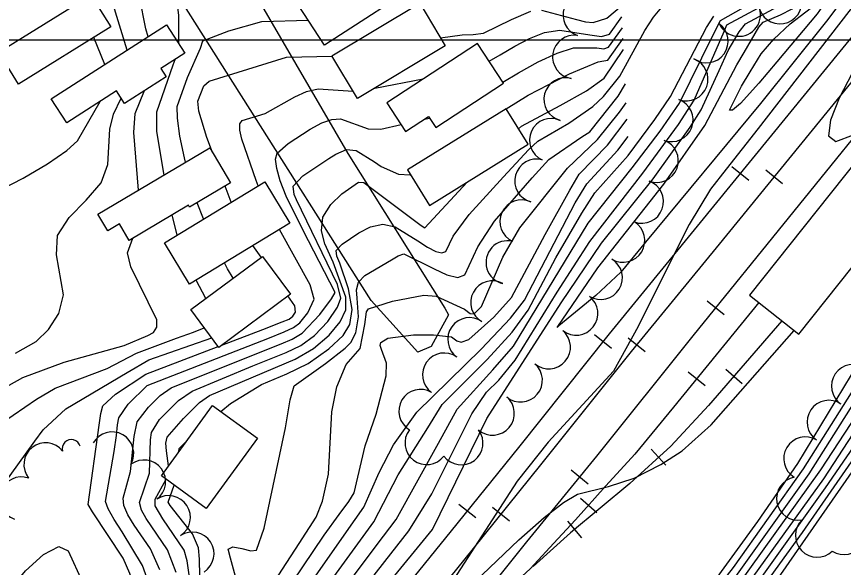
# Model space of a CAD drawing. Extents: x 79600 to 91800, y 75600 to 84400.
# Drawn here: x 83327.6 to 83708.6, y 81757.2 to 82011 of the extents above; entities that cross this region are included whole.
import ezdxf

# ---------------------------------------------------------------- set-up
doc = ezdxf.new("R2010")
doc.units = 0
for name, color, linetype in [('084-085$0$BLDG', 7, 'Continuous'), ('084-085$0$GRID', 7, 'Continuous'), ('084-085$0$INDEX', 7, 'Continuous'), ('084-085$0$INTER', 7, 'Continuous'), ('084-085$0$ROAD', 7, 'Continuous'), ('084-085$0$RR', 7, 'Continuous'), ('084-085$0$TREES', 7, 'Continuous')]:
    doc.layers.add(name, color=color, linetype=linetype)

# ---------------------------------------------------------------- blocks, each defined once
blk = doc.blocks.new('084-085$0$RRTICK100')
blk.add_line((0, -5), (0, 5))

msp = doc.modelspace()

# ---------------------------------------------------------------- linework, layer by layer
at = {"layer": '084-085$0$BLDG'}
for points in [[(83517.51, 82028.95), (83469.43, 81997.8), (83457.38, 82016.4), (83505.47, 82047.55)], [(83687.94, 81864.63), (83806.65, 82013.79), (83784.02, 82031.8), (83665.3, 81882.65)], [(83328.48, 81979.77), (83319.31, 81994.53), (83361.86, 82020.95), (83371.03, 82006.19)], [(83525.15, 81997.53), (83484.73, 81973.24), (83472.94, 81992.85), (83513.37, 82017.14)], [(83405.17, 81994.08), (83394.1, 81986.98), (83396.5, 81983.23), (83377.39, 81970.97), (83373.73, 81976.68), (83350.78, 81961.95), (83343.64, 81973.07), (83396.78, 82007.16)], [(83506.86, 81957.99), (83517.39, 81964.88), (83520.71, 81959.8), (83551.95, 81980.25), (83539.93, 81998.61), (83498.17, 81971.27)], [(83517.81, 81923.94), (83563.27, 81952.11), (83553.12, 81968.48), (83507.66, 81940.32)], [(83407.35, 81923.13), (83406.82, 81924.02), (83379.52, 81907.83), (83375.02, 81915.41), (83369.64, 81912.22), (83365.11, 81919.87), (83416.61, 81950.43), (83426.18, 81934.3)], [(83395.77, 81906.75), (83441.94, 81934.82), (83453.51, 81915.78), (83407.34, 81887.72)], [(83407.94, 81875.95), (83440.89, 81900.43), (83453.79, 81883.08), (83420.83, 81858.59)], [(83438.58, 81816.79), (83415.05, 81784.37), (83394.35, 81799.4), (83417.88, 81831.82)]]:
    msp.add_lwpolyline(points, close=True, dxfattribs=at)
at = {"layer": '084-085$0$GRID'}
msp.add_line((85000, 82000), (80000, 82000), dxfattribs=at)
at = {"layer": '084-085$0$INDEX'}
for p, q in [((83368.25, 81988.86), (83363.21, 82001.34)), ((83426.46, 81925.41), (83423.67, 81932.81)), ((83440.37, 81900.05), (83436.55, 81905.48))]:
    msp.add_line(p, q, dxfattribs=at)
for points in [[(83569.51, 82013.93), (83585.51, 82009.59), (83589.72, 82008.49), (83593.28, 82008.2), (83599.55, 82010.17), (83662.64, 82063.56)], [(83421.74, 81829.02), (83426.21, 81832.65), (83440.47, 81841.46), (83452.08, 81846.42), (83461.96, 81851.22), (83471.57, 81857.95), (83478.08, 81864.01), (83481.17, 81869.18), (83482.29, 81875.95), (83480.6, 81885.6), (83476.52, 81897.34), (83475.12, 81900.53), (83474.94, 81903.17), (83477.71, 81906.11), (83485.29, 81911.4), (83490.66, 81914.16), (83496.43, 81915.34), (83502.12, 81914.08), (83512.54, 81907.67), (83517.01, 81904.76), (83520.75, 81902.8), (83523.55, 81902.09), (83525.32, 81902.77), (83528.76, 81909.86), (83536.19, 81919.79), (83551.91, 81937.08), (83563.5, 81949.55), (83567.7, 81953.58), (83582.02, 81961.81), (83593.14, 81969.48), (83597.99, 81974.07), (83605.51, 81983.52), (83617.03, 82004.54), (83621.03, 82010.72), (83624.83, 82015.3)], [(83522.96, 82001.19), (83532.94, 82002.47), (83538.04, 82002.64), (83542.69, 82003.29), (83555.69, 82009.54), (83564.55, 82013.44)], [(83281.3, 81500.39), (83363.2, 81600.42), (83388.7, 81632.36), (83405.83, 81654.3), (83410.75, 81661.14), (83416.22, 81675.2), (83419.95, 81682.34), (83448.81, 81718.55), (83492.2, 81778.28), (83503.37, 81799.81), (83517.06, 81821.57), (83523.72, 81832.28), (83544.39, 81853.03), (83555.89, 81865.59), (83563.29, 81875.79), (83576.02, 81899.77), (83588.01, 81920.46), (83594.02, 81929.75), (83609.33, 81946.94), (83621.7, 81963.52), (83628.87, 81974.07), (83645.42, 82005.84), (83648.81, 82011.14)], [(83848.19, 82011.44), (83826.97, 81989.75), (83819.4, 81981.78), (83816.72, 81971.29), (83811.72, 81961.87), (83790.44, 81935.16), (83731.2, 81852.83), (83697.97, 81802.13), (83655.21, 81742.43), (83624.6, 81702.65), (83613.15, 81687.29), (83605.84, 81678.51), (83597.45, 81670.56), (83581.25, 81663.3), (83575.29, 81660.82), (83561.71, 81647.86), (83540.34, 81623.52), (83533.09, 81615.52)], [(83417.83, 81948.37), (83415.23, 81955.29), (83411.68, 81967.37), (83411.2, 81972.01), (83413.97, 81979.07), (83416.42, 81981.23), (83451.99, 81992.17), (83473.01, 81992.74)], [(83037.13, 81663.23), (83066.9, 81697.51), (83077.72, 81707.6), (83129.73, 81746.06), (83152.49, 81763.18), (83172.13, 81779.09), (83185.56, 81791.86), (83208.91, 81821.36), (83216.4, 81831.43), (83233.99, 81863.69), (83242.75, 81875.59), (83255.9, 81888.15), (83283.15, 81910.03), (83294.19, 81920.84), (83296.11, 81923.47), (83298.21, 81925.47), (83312.7, 81928.56), (83320.3, 81931.16), (83330.74, 81936.47), (83341.85, 81943.15), (83350.85, 81949.32), (83355.77, 81953.64), (83366.2, 81971.84)], [(83422.19, 81859.6), (83441.13, 81866.83), (83450.07, 81870.34), (83453.18, 81871.59), (83454.94, 81873.02), (83456.09, 81874.72), (83455.84, 81877.66), (83452.67, 81882.25)], [(83324.22, 81746.59), (83331.74, 81755.58), (83340.08, 81763.19), (83347.14, 81766.85), (83351.48, 81764.8), (83358, 81750.5), (83363.6, 81742.6), (83378.77, 81726), (83380.49, 81723.43), (83381.93, 81721.89), (83386.38, 81720.89), (83388.41, 81721.3), (83390.1, 81723.36), (83388.25, 81731.3), (83379.87, 81754.39), (83376.71, 81761.55), (83362.65, 81782.78), (83360.67, 81786.19), (83365.65, 81822.76), (83366.42, 81828.08), (83367.37, 81831.68), (83373.2, 81836.97), (83387.15, 81846.21), (83420.55, 81858.97)], [(83402.37, 81810.46), (83402.58, 81811.97), (83406.07, 81815.55)], [(83277.5, 81526.13), (83354.75, 81618.94), (83380.39, 81651.48), (83389.09, 81663.64), (83395.39, 81675.67), (83402.29, 81699.29), (83412.24, 81721.42), (83414.17, 81725.03), (83412.1, 81753.15), (83411.91, 81761), (83411.46, 81766.25), (83408.68, 81772.68), (83398.38, 81785.68), (83397.52, 81787.32), (83400.18, 81795.17)]]:
    msp.add_lwpolyline(points, dxfattribs=at)
msp.add_lwpolyline([(83665.57, 81985.55), (83670.65, 81993.75), (83676.49, 82000.56), (83684.04, 82007.62), (83698.38, 82018.79), (83702.66, 82022.74), (83705.04, 82024.62), (83696.42, 82012.22), (83677.81, 81990.12), (83669.61, 81980.23), (83661.08, 81970.96), (83657.46, 81967.81), (83656.09, 81967.86), (83661.62, 81978.85)], close=True, dxfattribs=at)
at = {"layer": '084-085$0$INTER'}
for p, q in [((83492.71, 81978.03), (83515.02, 81982.3)), ((83515.57, 81963.69), (83517.83, 81964.21)), ((83413.79, 81917.71), (83410.82, 81925.19)), ((83401.63, 81910.32), (83399.38, 81919.61)), ((83414.79, 81881.03), (83410.33, 81889.53))]:
    msp.add_line(p, q, dxfattribs=at)
for points in [[(83378.67, 81995.54), (83371.54, 82018.62), (83360.96, 82062.52), (83355.27, 82077.52), (83353.32, 82083.95), (83352.04, 82091.39), (83353, 82101.85), (83358.49, 82114.86), (83364.18, 82125.89), (83375.83, 82139.58), (83418.85, 82179.1), (83430.84, 82190.82), (83439.4, 82200.15), (83444.65, 82207.15), (83446.86, 82211.98), (83447.01, 82215.23), (83438.67, 82237.99), (83437.29, 82243.06), (83437.25, 82246.12), (83442.28, 82248.53)], [(83388.2, 82001.65), (83387.12, 82005.35), (83384.29, 82020.13), (83383.39, 82025.3), (83387.55, 82033.94), (83389.89, 82037.1), (83396.3, 82041.74), (83405.72, 82046.65), (83411.12, 82049.18), (83416.2, 82050.87), (83420.49, 82051.22), (83437.05, 82046.7), (83452.44, 82044.68), (83456.06, 82044.46)], [(83748.78, 82041.25), (83727.02, 82008.36), (83712.58, 81984.84), (83706.54, 81973.32), (83702.56, 81963.2), (83701.7, 81956.01), (83705.04, 81953.42), (83713.19, 81956.45), (83735.61, 81970.98)], [(83725.24, 82031.93), (83669.24, 81959.44), (83654.54, 81940.65), (83647.37, 81931.52), (83637.51, 81915.14), (83621.6, 81883.65), (83613.96, 81868.2), (83602.55, 81847.65), (83572.53, 81814.87), (83558.3, 81796.95), (83523.94, 81743.95)], [(83402.44, 81998.34), (83402.41, 82011.43), (83401.99, 82015.32), (83401.92, 82016.58), (83415.56, 82022.27), (83425, 82025.78), (83435.95, 82027.5), (83452.73, 82027.01)], [(83202.97, 81391.1), (83207.53, 81403.28), (83211.14, 81411.81), (83214.77, 81418.48), (83280.95, 81494.07), (83354.79, 81584.36), (83400.49, 81641.31), (83414.38, 81659.43), (83419, 81670.38), (83422.45, 81676.4), (83455.38, 81716.71), (83496.71, 81771.62), (83502.47, 81779.36), (83522.08, 81814.43), (83530.58, 81830.13), (83547.1, 81848.28), (83556.57, 81859.13), (83591.03, 81915.84), (83611.29, 81941.23), (83624.07, 81958.23), (83633.04, 81971.08), (83648.43, 82002.23), (83651.85, 82009.17), (83681.2, 82025.89)], [(83207.53, 81393.09), (83211.58, 81402.72), (83218.36, 81414.74), (83225.69, 81426.12), (83286.5, 81494.23), (83372.82, 81600.58), (83403.08, 81638.6), (83418.01, 81657.72), (83421.79, 81665.56), (83461.94, 81714.87), (83508.4, 81774.03), (83518.93, 81791.15), (83537.44, 81827.97), (83544.18, 81837.9), (83549.82, 81843.52), (83557.26, 81852.67), (83576.66, 81884.08), (83591.67, 81907.36), (83616.13, 81938.74), (83632.52, 81961.21), (83639.74, 81972.47), (83653.61, 82004.13), (83654.88, 82007.2), (83677.68, 82019.63)], [(83212.13, 81395.1), (83236.05, 81430.83), (83285.73, 81487.44), (83425.04, 81661.51), (83474.82, 81720.56), (83519.18, 81774.7), (83544.3, 81825.82), (83578.52, 81879.16), (83597.08, 81906.58), (83620.97, 81936.26), (83637.93, 81960.05), (83643.05, 81968.02), (83651.24, 81986.18), (83655.46, 81995.27), (83660.45, 82003.98), (83663.38, 82007.62), (83678.63, 82015.71)], [(83841.87, 82017.74), (83824.15, 82000.66), (83818.27, 81995.17), (83813.9, 81989.82), (83809.98, 81974.46), (83807.34, 81968.21), (83721.09, 81845.48), (83692.57, 81800.27), (83656.48, 81749.81), (83621.58, 81704.86), (83610.51, 81690.08), (83603.56, 81681.62), (83600, 81678.02), (83591.49, 81672.39), (83573.81, 81665.94), (83567.67, 81662.23), (83552.37, 81646.73), (83536.46, 81627.32), (83528.41, 81618.28), (83496.18, 81590.65)], [(83405.54, 81943.86), (83404.97, 81945.95), (83402.93, 81955.93), (83401.77, 81964.15), (83401.7, 81969.57), (83406.46, 81982.92), (83412.33, 81996.45), (83413.49, 81999.74), (83425.45, 82004.36), (83440.65, 82008.64), (83461.98, 82009.3)], [(83857.51, 82011.22), (83854.51, 82005.13), (83829.8, 81978.84), (83824.89, 81973.74), (83823.46, 81968.13), (83795.98, 81933.61), (83754.31, 81877.9), (83728.69, 81842.99), (83699.4, 81798.05), (83658.11, 81740.74), (83619.06, 81688.73), (83608.12, 81675.41), (83598.88, 81666.19), (83582.3, 81658.38), (83578.05, 81655.79), (83554.16, 81631.78), (83541.5, 81616.51), (83467.88, 81555.22), (83448.07, 81536.19), (83444.55, 81533.18)], [(83821.33, 82011.56), (83814.09, 82004.84), (83808.4, 81997.86), (83803.24, 81977.63), (83799.83, 81969.47), (83764.11, 81913.28), (83721.3, 81852.29), (83690.01, 81802.65), (83657.7, 81757.15), (83618.56, 81707.07), (83607.86, 81692.87), (83604.32, 81688.36), (83598.26, 81681.81), (83589.87, 81676.95), (83569.57, 81669.72), (83562.48, 81665.45), (83548.58, 81651.2), (83532.58, 81631.11), (83523.73, 81621.04), (83492.48, 81593.62)], [(83545.28, 81990.43), (83550.44, 81993.31), (83557.13, 81997.24), (83563.96, 82000.89), (83570.89, 82003.6), (83577.97, 82004.74), (83591.7, 82002.55), (83597.08, 82001.8), (83600.77, 82002.87), (83606.49, 82010.81)], [(83551.66, 81980.69), (83558.8, 81985.1), (83567.91, 81990.04), (83576.6, 81994.05), (83584.24, 81996.5), (83594.9, 81996.52), (83598.15, 81996.13), (83600.36, 81996.83), (83606.75, 82005.71)], [(83553.14, 81968.45), (83563.31, 81974.78), (83582.41, 81984.57), (83595.56, 81990.04), (83598.1, 81990.49), (83599.96, 81990.79), (83607.01, 82000.8)], [(83558.88, 81959.19), (83560.23, 81960.42), (83577.98, 81969.91), (83590.11, 81976.81), (83598.39, 81982.56), (83607.26, 81995.85)], [(83395.61, 81937.97), (83392.31, 81958.05), (83392.2, 81967.13), (83399.77, 81988.69), (83400.66, 81991.18)], [(83430.17, 81746.92), (83426.18, 81761.5), (83425.16, 81765.7), (83427.3, 81766.76), (83431.4, 81765.9), (83435.5, 81764.82), (83438.17, 81765.15), (83441.72, 81775.38), (83451.6, 81821.51), (83453.62, 81834.44), (83455.53, 81840.87), (83470.01, 81851.1), (83479.01, 81858.28), (83481.64, 81860.75), (83484, 81865.25), (83485.14, 81872.68), (83484.51, 81881.18), (83484.21, 81885.07), (83485.16, 81888.57), (83488.04, 81891.62), (83500.31, 81898.95), (83503.45, 81900.68), (83506.07, 81901.59), (83520.08, 81894.73), (83525.86, 81891.99), (83530.85, 81890.8), (83534.09, 81892.05), (83540.19, 81904.84), (83547.82, 81916.74), (83565.23, 81936.67), (83572.86, 81945.18), (83588.11, 81955.53), (83591.75, 81957.9), (83604.74, 81974.27), (83608.08, 81979.91)], [(83439.01, 81933.04), (83438, 81935.44), (83431.43, 81954.42), (83430.47, 81958.63), (83430.48, 81961.47), (83431.53, 81963.01), (83442.21, 81966.34), (83455.84, 81974), (83461.21, 81976.38), (83466.6, 81977.72), (83482.76, 81976.51)], [(83383.78, 81930.95), (83381.69, 81957.55), (83382.33, 81966.27), (83386.55, 81976.85)], [(83327.17, 81855.85), (83336.67, 81861.24), (83342.38, 81866.84), (83347.15, 81874.19), (83349.33, 81882.71), (83346.01, 81901.14), (83346.53, 81910.08), (83351.92, 81918.37), (83359.78, 81926.31), (83366.57, 81934.36), (83369.67, 81942.79), (83370.64, 81959.11), (83372.32, 81966), (83375.9, 81973.3)], [(83429.12, 81724.07), (83457.88, 81768.2), (83465.71, 81780.37), (83468.54, 81787.76), (83471.35, 81800.12), (83472.89, 81828.89), (83475.13, 81840.44), (83479.53, 81850.65), (83485.9, 81858.05), (83488.08, 81869.18), (83488.88, 81874.88), (83489.77, 81876.37), (83500.88, 81879.9), (83515.21, 81882.62), (83520.95, 81882.18), (83533.93, 81876.2), (83536.6, 81874.25), (83538.49, 81874.07), (83541.8, 81877.36), (83551.69, 81900.12), (83559.46, 81913.69), (83581.39, 81941.1), (83595.22, 81954.32), (83605.41, 81966.89), (83608.53, 81971.28)], [(83838.13, 81965.46), (83836.58, 81969.19), (83834.49, 81969.38), (83808.81, 81940.44), (83772.1, 81894.44), (83741.17, 81853.5), (83700.09, 81793.82), (83661.01, 81739.04), (83625.34, 81690.9), (83618.45, 81681.72), (83610.41, 81672.3), (83600.31, 81661.82), (83593.28, 81656.97), (83586.54, 81654.6), (83570.85, 81640.35), (83548.11, 81615.94), (83536.7, 81605.09), (83468.99, 81550.58), (83451.39, 81533.99), (83448.68, 81531.78)], [(83393.72, 81756.11), (83389.29, 81765.74), (83381.77, 81776.68), (83378.93, 81781.42), (83377.04, 81785.73), (83376.69, 81789.09), (83380.11, 81801.48), (83381.87, 81817.57), (83383.15, 81824.28), (83388.46, 81831.11), (83393.82, 81836.48), (83398.8, 81840.01), (83432.16, 81853.29), (83449.51, 81860.21), (83454.61, 81862.35), (83459.23, 81865.1), (83467.4, 81873.78), (83472.66, 81880.99), (83474.41, 81883.9), (83459.7, 81912.35), (83451.81, 81928.22), (83449.06, 81935.26), (83447.47, 81940.99), (83447, 81945.25), (83447.63, 81948.07), (83452.78, 81952.52), (83462.88, 81959.12), (83468.23, 81961.95), (83472.84, 81963.51), (83476.81, 81963.85), (83489.68, 81959.23), (83495.4, 81959.1), (83504.74, 81961.22)], [(83435.68, 81722.23), (83469.34, 81772.02), (83476.25, 81781.55), (83480.69, 81787.65), (83483.18, 81791.55), (83488.23, 81813.19), (83493.24, 81827.88), (83497.94, 81845.42), (83498.02, 81851.37), (83495.71, 81857.61), (83495.16, 81859.45), (83495.45, 81860.87), (83498.62, 81862.87), (83510.45, 81864.35), (83519.78, 81864.36), (83527.93, 81863.38), (83530.45, 81861.57), (83532.48, 81860.9), (83536.02, 81862.28), (83547.51, 81872.46), (83555.65, 81881.49), (83571.09, 81910.63), (83582.57, 81930.94), (83586.74, 81938.36), (83599.83, 81951.78), (83608.92, 81963.62)], [(83411.71, 81674.19), (83412.49, 81676.74), (83414.9, 81683.68), (83442.25, 81720.39), (83483.66, 81779.33), (83487.69, 81784.93), (83494.65, 81800.96), (83501.25, 81813.62), (83512.04, 81828.7), (83541.67, 81857.79), (83555.2, 81872.05), (83561.62, 81880.26), (83584.99, 81925.09), (83590.34, 81933.97), (83604.58, 81949.36), (83609.33, 81955.68)], [(83401.13, 81754.89), (83397.16, 81765.36), (83387.32, 81779.7), (83385.24, 81783.53), (83384.24, 81787.2), (83388.9, 81800.6), (83389.38, 81815.98), (83389.81, 81819.39), (83393.52, 81825.29), (83402.27, 81834.08), (83408.53, 81838.48), (83436.5, 81850.02), (83451.87, 81856.22), (83458.61, 81859.45), (83464.96, 81864.09), (83470.96, 81870.53), (83475.49, 81877.05), (83477.04, 81881.25), (83475.54, 81887.56), (83456.65, 81926.61), (83455.55, 81928.94), (83455.03, 81932.85), (83459.53, 81937.57), (83471.53, 81945.58), (83474.72, 81947.59), (83479.69, 81949.77), (83484.05, 81949.2), (83492.48, 81944.1), (83495.6, 81941.86), (83503.51, 81938.42), (83508.98, 81938.03), (83509.07, 81938.05)], [(83397.66, 81803.96), (83396.65, 81810.9), (83396.48, 81814.49), (83397.07, 81817.17), (83404.6, 81825.84), (83411.97, 81833.18), (83416.59, 81836.48), (83456.06, 81853.12), (83464.4, 81858.01), (83471.69, 81864.16), (83476.73, 81870.27), (83479.31, 81875.82), (83479.38, 81881.74), (83473.48, 81897.84), (83469.61, 81906.32), (83468.12, 81912.3), (83468.74, 81918.54), (83472.34, 81924.34), (83477.51, 81929.23), (83485.22, 81934.68), (83487.58, 81934.57), (83513.95, 81914.78), (83515.65, 81913.61), (83535.25, 81934.74)], [(83831.4, 81919.2), (83818.06, 81916.62), (83809.69, 81914.67), (83801.05, 81911.7), (83793.25, 81907.5), (83786.26, 81902.18), (83773.56, 81889.06), (83737.2, 81842.01), (83689.53, 81773.31), (83627.85, 81687.95), (83617.67, 81674.88), (83606.95, 81662.86), (83601.73, 81657.45), (83595.48, 81652.52), (83590.78, 81650.82), (83551.99, 81612.15), (83470.1, 81545.95), (83454.72, 81531.79), (83449.97, 81528.13)], [(83390.8, 81744.01), (83385.63, 81758.05), (83376.22, 81773.66), (83372.62, 81779.31), (83369.84, 81784.26), (83368.68, 81787.64), (83372.68, 81810.63), (83373.69, 81817.97), (83374.18, 81822.86), (83374.76, 81826.06), (83379.02, 81832.37), (83387.77, 81840.99), (83443.32, 81862.69), (83450.9, 81865.71), (83455.26, 81867.69), (83458.1, 81869.89), (83461.87, 81874.43), (83464.7, 81880.71), (83462.85, 81887.43), (83448.83, 81912.94)], [(83324.19, 81841.13), (83330.53, 81844.7), (83349.63, 81851.81), (83377.16, 81859.48), (83388.11, 81864), (83390.67, 81865.49), (83392.3, 81867.82), (83392.24, 81871.24), (83380.24, 81895.71), (83378.73, 81902.15), (83381.18, 81908.81)], [(83427.46, 81890.46), (83424.79, 81894.72), (83423.37, 81897.46)], [(83309.84, 81816.25), (83336.9, 81834.76), (83345.49, 81839.84), (83369.36, 81848.87), (83382.83, 81855.95), (83401.26, 81862.84), (83409.16, 81865.57), (83414.13, 81867.61)], [(83525.09, 81737.49), (83558.94, 81769.87), (83570.69, 81780.27), (83579.59, 81787.12), (83586.05, 81790.89), (83600.36, 81794.47), (83612.08, 81798.4), (83624.47, 81804.67), (83634.27, 81810.94), (83647.57, 81822.86), (83685.79, 81866.34)], [(83317.48, 81789.78), (83336.07, 81815.37), (83339.94, 81820.67), (83350.3, 81830.34), (83378.63, 81847.03), (83388.57, 81852.84), (83417.64, 81862.9)], [(83712.08, 81845.99), (83687.45, 81805.03), (83669.03, 81778.4), (83646.51, 81747.51), (83609.19, 81700.86), (83601.65, 81691.05), (83599, 81687.83), (83593.17, 81683.66), (83570.37, 81675.29), (83565.33, 81673.5), (83560.98, 81671.38), (83554.05, 81665.56), (83528.7, 81634.9), (83519.05, 81623.79), (83487.28, 81595.15)], [(83741.47, 81811.3), (83735.19, 81815.59), (83731.88, 81817.73), (83729.43, 81819.29), (83727.84, 81820.31), (83726.12, 81820.85), (83673.31, 81744.86), (83630.36, 81685.01), (83614.97, 81666.09), (83603.16, 81653.09), (83593.62, 81646.13), (83559.23, 81612.23), (83554.66, 81607.01), (83460.12, 81531.66), (83455.3, 81527.93)], [(83293.6, 81550.74), (83345.55, 81613.64), (83365.1, 81637.59), (83382.36, 81660.27), (83388.95, 81671.37), (83394.03, 81683.23), (83398, 81697.28), (83403.57, 81710.42), (83406.12, 81716.54), (83407.47, 81723.02), (83407.57, 81744.99), (83407.16, 81753.75), (83406.29, 81760.33), (83404.89, 81765.12), (83395.03, 81779.68), (83391.55, 81785.63), (83391.44, 81788.68), (83396.56, 81797.8)]]:
    msp.add_lwpolyline(points, dxfattribs=at)
msp.add_lwpolyline([(83662.77, 81994.42), (83669.63, 82005.99), (83671.57, 82008.29), (83679.58, 82011.8), (83684.91, 82014.48), (83698.41, 82024.53), (83713.74, 82039.22), (83727.04, 82048.98), (83729.68, 82051.12), (83731.44, 82052.56), (83723.21, 82039.06), (83701.33, 82009.61), (83670.34, 81970.98), (83617.32, 81906.96), (83606.04, 81893.24), (83594.45, 81882.47), (83577.47, 81868.48), (83576.64, 81867.68), (83595.34, 81895.19), (83625.81, 81933.77), (83644.7, 81960.84), (83659.41, 81988.71)], close=True, dxfattribs=at)
at = {"layer": '084-085$0$ROAD'}
msp.add_lwpolyline([(83415.5, 82059.3), (83480.26, 81947.92), (83524.87, 81876.69), (83526.6, 81873.59), (83518.6, 81858.92), (83512.56, 81856.4), (83490.95, 81880.2), (83431.27, 81974.36), (83365, 82079.35)], dxfattribs=at)
at = {"layer": '084-085$0$RR'}
for points in [[(83761.04, 82061.79), (83733.65, 82027.73), (83641.24, 81914.42), (83600.66, 81864.88), (83558.85, 81812.53), (83527.85, 81774.09), (83498.38, 81737.68), (83470.45, 81704.07), (83447.62, 81675.32), (83424.02, 81646.56), (83391.31, 81606.09), (83356.29, 81562.49), (83284.86, 81474.82), (83247.53, 81428.25), (83223.81, 81400.2)], [(83771.17, 82053.65), (83743.75, 82019.55), (83651.29, 81906.19), (83610.77, 81856.71), (83568.99, 81804.4), (83537.95, 81765.91), (83508.43, 81729.43), (83480.54, 81695.88), (83457.74, 81667.15), (83434.1, 81638.35), (83401.43, 81597.93), (83366.4, 81554.31), (83294.97, 81466.64), (83257.57, 81419.98), (83250.81, 81411.99)], [(83778.68, 82036.25), (83639.22, 81863.88), (83594.8, 81808.41), (83562.55, 81769.02), (83536.33, 81736.21), (83526.92, 81724.49), (83509.45, 81707.74), (83486.57, 81687.38), (83468.18, 81670.01), (83453.96, 81656.39), (83439.74, 81642.93), (83421.84, 81622.76)], [(83669.55, 81879.27), (83630.26, 81831.02), (83612.51, 81809.45), (83599.08, 81794.75), (83585.19, 81779.12), (83577, 81770.36), (83564.18, 81756.6), (83545.94, 81739.84), (83525.53, 81722.46), (83507.75, 81706.8)], [(83680.2, 81870.79), (83646.42, 81831.74), (83628.97, 81813.13), (83610.11, 81795.91), (83582.89, 81773.19), (83565.58, 81757.69)]]:
    msp.add_lwpolyline(points, dxfattribs=at)
at = {"layer": '084-085$0$TREES'}
for centre, radius, start, end in [((83589.35, 82011.71), 10, 70.9204, 250.9204), ((83660.36, 82011.85), 10, 204.3738, 24.3738), ((83679.34, 82017.61), 10, 189.3719, 9.3719), ((83645.42, 81999.61), 10, 234.2663, 54.2663), ((83584.57, 81992.37), 10, 81.2971, 261.2971), ((83636.15, 81982.1), 10, 249.9568, 69.9568), ((83580.56, 81972.8), 10, 75.5549, 255.5549), ((83629.31, 81963.31), 9.99, 250.0271, 70.0271), ((83573.92, 81954.02), 10, 65.5008, 245.5008), ((83622.48, 81944.53), 10, 250.0271, 70.0271), ((83567.13, 81935.28), 10, 74.694, 254.694), ((83615.65, 81925.73), 10, 250.0271, 70.0271), ((83560.32, 81916.54), 10, 65.3225, 245.3225), ((83607.07, 81907.76), 10, 238.9516, 58.9516), ((83553.89, 81897.71), 10, 76.9723, 256.9723), ((83596.74, 81890.64), 10, 238.8188, 58.8188), ((83546.84, 81879.2), 10, 61.3527, 241.3527), ((83585.41, 81874.2), 10, 232.0584, 52.0584), ((83536.25, 81862.27), 10, 54.571, 234.571), ((83572.8, 81858.68), 10, 229.7498, 49.7498), ((83524.65, 81845.98), 10, 54.5272, 234.5272), ((83559.88, 81843.42), 10, 229.7498, 49.7498), ((83713.05, 81840.74), 10, 55.6655, 235.6655), ((83513.74, 81829.24), 10, 59.2866, 239.2866), ((83546.96, 81828.15), 10, 229.7498, 49.7498), ((83701.8, 81824.2), 10, 55.8937, 235.8937), ((83371.65, 81809.64), 10, 330.5503, 150.5503), ((83516.57, 81814.57), 10, 142.5964, 322.5964), ((83532.51, 81814.51), 10, 216.9631, 36.9631), ((83341.03, 81804.6), 10, 38.3364, 218.3364), ((83352.9, 81811.92), 4.18, 15.5909, 195.5909), ((83691.05, 81807.35), 10, 58.9977, 238.9977), ((83386.32, 81796.7), 10, 306.6377, 126.6377), ((83329.92, 81788.94), 10, 70.8957, 250.8957), ((83687.72, 81788.95), 10, 100.4864, 280.4864), ((83397.73, 81780.29), 10, 302.9483, 122.9483), ((83708.84, 81773.11), 10, 237.119, 57.119), ((83696.47, 81771.91), 10, 133.9185, 313.9185), ((83408.61, 81763.5), 10, 302.9483, 122.9483)]:
    msp.add_arc(centre, radius, start, end, dxfattribs=at)

# ---------------------------------------------------------------- block references
at = {"layer": '084-085$0$RR'}
for p, rotation in [((83661.08, 81938.75), -129.2016740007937), ((83676.6, 81937.22), -129.20168468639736), ((83649.73, 81876.87), -128.97548095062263), ((83597.81, 81861.31), -128.6094517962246), ((83613.3, 81859.8), -129.31905644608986), ((83658.12, 81845.27), -130.86285006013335), ((83640.92, 81844.11), -129.1550088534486), ((83623.32, 81807.97), -137.59773604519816), ((83587.06, 81798.95), -129.30920668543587), ((83591.14, 81785.81), -131.62580487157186), ((83535.27, 81783.29), -128.88880753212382), ((83550.75, 81781.78), -128.88882708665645), ((83584.65, 81774.66), -140.15490830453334)]:
    msp.add_blockref('084-085$0$RRTICK100', p, dxfattribs=dict(at, rotation=rotation))

doc.saveas('drawing.dxf')
